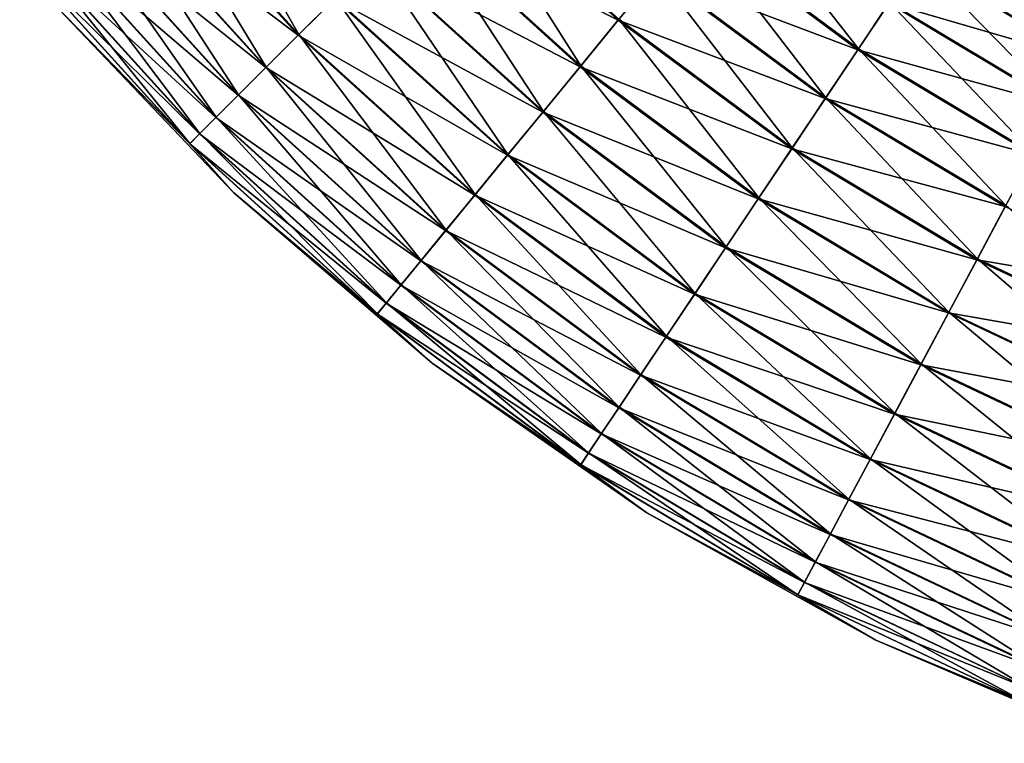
# Model space of a CAD drawing. Header units: metres. Extents: x -44 to 117, y -432 to 89.
# Tile 586 of 656: x -38.13 to -29.18, y -227.04 to -220.46. Entities that reach past the tile are written whole.
import ezdxf

# ---------------------------------------------------------------- set-up
doc = ezdxf.new("R2010")
doc.units = ezdxf.units.M
doc.layers.add('solid_125568', color=7, linetype='CONTINUOUS')

msp = doc.modelspace()

# ---------------------------------------------------------------- linework, layer by layer
at = {"layer": 'solid_125568'}
for points in [[(-36.686226, -218.694031, 453.120026), (-37.048763, -218.991562, 452.83316), (-35.595257, -220.595261, 452.83316)], [(-35.263626, -220.263626, 453.120026), (-36.686226, -218.694031, 453.120026), (-35.595257, -220.595261, 452.83316)], [(-37.377514, -219.261353, 447.530579), (-37.054951, -218.996643, 447.172638), (-35.600914, -220.600922, 447.172638)], [(-37.048763, -218.991562, 452.83316), (-37.372108, -219.256927, 452.47644), (-35.891037, -220.891037, 452.47644)], [(-35.600914, -220.600922, 447.172638), (-37.054951, -218.996643, 447.172638), (-35.269859, -220.269867, 446.884491)], [(-35.595257, -220.595261, 452.83316), (-37.048763, -218.991562, 452.83316), (-35.891037, -220.891037, 452.47644)], [(-34.533131, -219.533127, 446.543945), (-34.145634, -219.14563, 446.5), (-32.691006, -220.464035, 446.5)], [(-34.138638, -219.138641, 453.5), (-34.526218, -219.526215, 453.457581), (-33.032452, -220.880096, 453.457581)], [(-32.691006, -220.464035, 446.5), (-34.145634, -219.14563, 446.5), (-32.343277, -220.040329, 446.542419)], [(-32.684727, -220.45639, 453.5), (-34.138638, -219.138641, 453.5), (-33.032452, -220.880096, 453.457581)], [(-31.676109, -219.227386, 453.115509), (-31.998083, -219.619705, 453.326813), (-30.507328, -220.725327, 453.326813)], [(-30.225357, -220.303329, 453.115509), (-31.676109, -219.227386, 453.115509), (-30.507328, -220.725327, 453.326813)], [(-37.652775, -219.487259, 447.949432), (-37.377514, -219.261353, 447.530579), (-35.895981, -220.895981, 447.530579)], [(-37.372108, -219.256927, 452.47644), (-37.648285, -219.483566, 452.058594), (-36.143665, -221.143661, 452.058594)], [(-35.895981, -220.895981, 447.530579), (-37.377514, -219.261353, 447.530579), (-35.600914, -220.600922, 447.172638)], [(-35.891037, -220.891037, 452.47644), (-37.372108, -219.256927, 452.47644), (-36.143665, -221.143661, 452.058594)], [(-37.87394, -219.668762, 448.418884), (-37.652775, -219.487259, 447.949432), (-36.147774, -221.147766, 447.949432)], [(-37.648285, -219.483566, 452.058594), (-37.870472, -219.665924, 451.589935), (-36.346912, -221.346909, 451.589935)], [(-36.147774, -221.147766, 447.949432), (-37.652775, -219.487259, 447.949432), (-35.895981, -220.895981, 447.530579)], [(-36.143665, -221.143661, 452.058594), (-37.648285, -219.483566, 452.058594), (-36.346912, -221.346909, 451.589935)], [(-34.91098, -219.91098, 446.673187), (-34.533131, -219.533127, 446.543945), (-33.038654, -220.88765, 446.543945)], [(-34.526218, -219.526215, 453.457581), (-34.904324, -219.904327, 453.329895), (-33.371677, -221.293442, 453.329895)], [(-33.038654, -220.88765, 446.543945), (-34.533131, -219.533127, 446.543945), (-32.691006, -220.464035, 446.5)], [(-33.032452, -220.880096, 453.457581), (-34.526218, -219.526215, 453.457581), (-33.371677, -221.293442, 453.329895)], [(-29.733418, -219.567093, 452.469421), (-29.965248, -219.914047, 452.827362), (-28.455431, -220.819, 452.827362)], [(-28.258724, -220.450989, 452.469421), (-29.733418, -219.567093, 452.469421), (-28.455431, -220.819, 452.827362)], [(-38.035549, -219.801392, 448.927338), (-37.87394, -219.668762, 448.418884), (-36.350082, -221.350082, 448.418884)], [(-37.870472, -219.665924, 451.589935), (-38.033195, -219.799469, 451.082092), (-36.495762, -221.495758, 451.082092)], [(-36.350082, -221.350082, 448.418884), (-37.87394, -219.668762, 448.418884), (-36.147774, -221.147766, 447.949432)], [(-36.346912, -221.346909, 451.589935), (-37.870472, -219.665924, 451.589935), (-36.495762, -221.495758, 451.082092)], [(-32.343277, -220.040329, 446.542419), (-32.004055, -219.626984, 446.670105), (-30.512556, -220.733154, 446.670105)], [(-31.998083, -219.619705, 453.326813), (-32.337078, -220.032776, 453.456055), (-30.804201, -221.169632, 453.456055)], [(-30.512556, -220.733154, 446.670105), (-32.004055, -219.626984, 446.670105), (-30.230255, -220.310654, 446.879974)], [(-30.507328, -220.725327, 453.326813), (-31.998083, -219.619705, 453.326813), (-30.804201, -221.169632, 453.456055)], [(-38.133621, -219.881882, 449.46225), (-38.035549, -219.801392, 448.927338), (-36.497913, -221.49791, 448.927338)], [(-38.033195, -219.799469, 451.082092), (-38.132435, -219.880905, 450.547516), (-36.58654, -221.586533, 450.547516)], [(-36.497913, -221.49791, 448.927338), (-38.035549, -219.801392, 448.927338), (-36.350082, -221.350082, 448.418884)], [(-36.495762, -221.495758, 451.082092), (-38.033195, -219.799469, 451.082092), (-36.58654, -221.586533, 450.547516)], [(-36.587624, -221.587631, 449.46225), (-38.133621, -219.881882, 449.46225), (-36.497913, -221.49791, 448.927338)], [(-37.830814, -220.307251, 450), (-38.133621, -219.881882, 449.46225), (-36.587624, -221.587631, 449.46225)], [(-36.58654, -221.586533, 450.547516), (-38.132435, -219.880905, 450.547516), (-37.830814, -220.307251, 450)], [(-35.269859, -220.269867, 446.884491), (-34.91098, -219.91098, 446.673187), (-33.377647, -221.300705, 446.673187)], [(-34.904324, -219.904327, 453.329895), (-35.263626, -220.263626, 453.120026), (-33.694031, -221.686218, 453.120026)], [(-33.377647, -221.300705, 446.673187), (-34.91098, -219.91098, 446.673187), (-33.038654, -220.88765, 446.543945)], [(-33.371677, -221.293442, 453.329895), (-34.904324, -219.904327, 453.329895), (-33.694031, -221.686218, 453.120026)], [(-30.230255, -220.310654, 446.879974), (-29.969694, -219.9207, 447.16684), (-28.459204, -220.82605, 447.16684)], [(-29.965248, -219.914047, 452.827362), (-30.225357, -220.303329, 453.115509), (-28.676132, -221.231903, 453.115509)], [(-28.459204, -220.82605, 447.16684), (-29.969694, -219.9207, 447.16684), (-28.26202, -220.457153, 447.52356)], [(-28.455431, -220.819, 452.827362), (-29.965248, -219.914047, 452.827362), (-28.676132, -221.231903, 453.115509)], [(-32.691006, -220.464035, 446.5), (-32.343277, -220.040329, 446.542419), (-30.809631, -221.177765, 446.542419)], [(-32.337078, -220.032776, 453.456055), (-32.684727, -220.45639, 453.5), (-31.108656, -221.625275, 453.5)], [(-30.809631, -221.177765, 446.542419), (-32.343277, -220.040329, 446.542419), (-30.512556, -220.733154, 446.670105)], [(-30.804201, -221.169632, 453.456055), (-32.337078, -220.032776, 453.456055), (-31.108656, -221.625275, 453.5)], [(-36.190723, -222.032623, 450), (-37.830814, -220.307251, 450), (-36.587624, -221.587631, 449.46225)], [(-36.58654, -221.586533, 450.547516), (-37.830814, -220.307251, 450), (-36.190723, -222.032623, 450)], [(-35.600914, -220.600922, 447.172638), (-35.269859, -220.269867, 446.884491), (-33.699623, -221.693039, 446.884491)], [(-35.263626, -220.263626, 453.120026), (-35.595257, -220.595261, 452.83316), (-33.991558, -222.048767, 452.83316)], [(-33.699623, -221.693039, 446.884491), (-35.269859, -220.269867, 446.884491), (-33.377647, -221.300705, 446.673187)], [(-33.694031, -221.686218, 453.120026), (-35.263626, -220.263626, 453.120026), (-33.991558, -222.048767, 452.83316)], [(-30.512556, -220.733154, 446.670105), (-30.230255, -220.310654, 446.879974), (-28.680286, -221.23967, 446.879974)], [(-30.225357, -220.303329, 453.115509), (-30.507328, -220.725327, 453.326813), (-28.91538, -221.679504, 453.326813)], [(-28.680286, -221.23967, 446.879974), (-30.230255, -220.310654, 446.879974), (-28.459204, -220.82605, 447.16684)], [(-28.676132, -221.231903, 453.115509), (-30.225357, -220.303329, 453.115509), (-28.91538, -221.679504, 453.326813)], [(-33.038654, -220.88765, 446.543945), (-32.691006, -220.464035, 446.5), (-31.114153, -221.633499, 446.5)], [(-32.684727, -220.45639, 453.5), (-33.032452, -220.880096, 453.457581), (-31.413177, -222.081024, 453.457581)], [(-31.114153, -221.633499, 446.5), (-32.691006, -220.464035, 446.5), (-30.809631, -221.177765, 446.542419)], [(-31.108656, -221.625275, 453.5), (-32.684727, -220.45639, 453.5), (-31.413177, -222.081024, 453.457581)], [(-35.895981, -220.895981, 447.530579), (-35.600914, -220.600922, 447.172638), (-33.996635, -222.054947, 447.172638)], [(-35.595257, -220.595261, 452.83316), (-35.891037, -220.891037, 452.47644), (-34.256924, -222.372116, 452.47644)], [(-33.996635, -222.054947, 447.172638), (-35.600914, -220.600922, 447.172638), (-33.699623, -221.693039, 446.884491)], [(-33.991558, -222.048767, 452.83316), (-35.595257, -220.595261, 452.83316), (-34.256924, -222.372116, 452.47644)], [(-30.809631, -221.177765, 446.542419), (-30.512556, -220.733154, 446.670105), (-28.919817, -221.687805, 446.670105)], [(-30.507328, -220.725327, 453.326813), (-30.804201, -221.169632, 453.456055), (-29.167276, -222.150772, 453.456055)], [(-28.919817, -221.687805, 446.670105), (-30.512556, -220.733154, 446.670105), (-28.680286, -221.23967, 446.879974)], [(-28.91538, -221.679504, 453.326813), (-30.507328, -220.725327, 453.326813), (-29.167276, -222.150772, 453.456055)], [(-36.147774, -221.147766, 447.949432), (-35.895981, -220.895981, 447.530579), (-34.261356, -222.377518, 447.530579)], [(-35.891037, -220.891037, 452.47644), (-36.143665, -221.143661, 452.058594), (-34.483574, -222.648285, 452.058594)], [(-34.261356, -222.377518, 447.530579), (-35.895981, -220.895981, 447.530579), (-33.996635, -222.054947, 447.172638)], [(-34.256924, -222.372116, 452.47644), (-35.891037, -220.891037, 452.47644), (-34.483574, -222.648285, 452.058594)], [(-33.377647, -221.300705, 446.673187), (-33.038654, -220.88765, 446.543945), (-31.418608, -222.089157, 446.543945)], [(-33.032452, -220.880096, 453.457581), (-33.371677, -221.293442, 453.329895), (-31.710253, -222.525635, 453.329895)], [(-31.418608, -222.089157, 446.543945), (-33.038654, -220.88765, 446.543945), (-31.114153, -221.633499, 446.5)], [(-31.413177, -222.081024, 453.457581), (-33.032452, -220.880096, 453.457581), (-31.710253, -222.525635, 453.329895)], [(-36.350082, -221.350082, 448.418884), (-36.147774, -221.147766, 447.949432), (-34.487259, -222.652771, 447.949432)], [(-36.143665, -221.143661, 452.058594), (-36.346912, -221.346909, 451.589935), (-34.66592, -222.870468, 451.589935)], [(-34.487259, -222.652771, 447.949432), (-36.147774, -221.147766, 447.949432), (-34.261356, -222.377518, 447.530579)], [(-34.483574, -222.648285, 452.058594), (-36.143665, -221.143661, 452.058594), (-34.66592, -222.870468, 451.589935)], [(-31.114153, -221.633499, 446.5), (-30.809631, -221.177765, 446.542419), (-29.171883, -222.159393, 446.542419)], [(-30.804201, -221.169632, 453.456055), (-31.108656, -221.625275, 453.5), (-29.425602, -222.634064, 453.5)], [(-29.171883, -222.159393, 446.542419), (-30.809631, -221.177765, 446.542419), (-28.919817, -221.687805, 446.670105)], [(-29.167276, -222.150772, 453.456055), (-30.804201, -221.169632, 453.456055), (-29.425602, -222.634064, 453.5)], [(-33.699623, -221.693039, 446.884491), (-33.377647, -221.300705, 446.673187), (-31.715481, -222.533463, 446.673187)], [(-33.371677, -221.293442, 453.329895), (-33.694031, -221.686218, 453.120026), (-31.992554, -222.94812, 453.120026)], [(-31.715481, -222.533463, 446.673187), (-33.377647, -221.300705, 446.673187), (-31.418608, -222.089157, 446.543945)], [(-31.710253, -222.525635, 453.329895), (-33.371677, -221.293442, 453.329895), (-31.992554, -222.94812, 453.120026)], [(-36.497913, -221.49791, 448.927338), (-36.350082, -221.350082, 448.418884), (-34.668762, -222.873932, 448.418884)], [(-36.346912, -221.346909, 451.589935), (-36.495762, -221.495758, 451.082092), (-34.799461, -223.033203, 451.082092)], [(-34.668762, -222.873932, 448.418884), (-36.350082, -221.350082, 448.418884), (-34.487259, -222.652771, 447.949432)], [(-34.66592, -222.870468, 451.589935), (-36.346912, -221.346909, 451.589935), (-34.799461, -223.033203, 451.082092)], [(-36.587624, -221.587631, 449.46225), (-36.497913, -221.49791, 448.927338), (-34.801395, -223.035553, 448.927338)], [(-36.495762, -221.495758, 451.082092), (-36.58654, -221.586533, 450.547516), (-34.880905, -223.132431, 450.547516)], [(-34.801395, -223.035553, 448.927338), (-36.497913, -221.49791, 448.927338), (-34.668762, -222.873932, 448.418884)], [(-34.799461, -223.033203, 451.082092), (-36.495762, -221.495758, 451.082092), (-34.880905, -223.132431, 450.547516)], [(-34.881878, -223.133621, 449.46225), (-36.587624, -221.587631, 449.46225), (-34.801395, -223.035553, 448.927338)], [(-36.190723, -222.032623, 450), (-36.587624, -221.587631, 449.46225), (-34.881878, -223.133621, 449.46225)], [(-34.880905, -223.132431, 450.547516), (-36.58654, -221.586533, 450.547516), (-36.190723, -222.032623, 450)], [(-31.418608, -222.089157, 446.543945), (-31.114153, -221.633499, 446.5), (-29.430267, -222.642792, 446.5)], [(-31.108656, -221.625275, 453.5), (-31.413177, -222.081024, 453.457581), (-29.683987, -223.117462, 453.457581)], [(-29.430267, -222.642792, 446.5), (-31.114153, -221.633499, 446.5), (-29.171883, -222.159393, 446.542419)], [(-29.425602, -222.634064, 453.5), (-31.108656, -221.625275, 453.5), (-29.683987, -223.117462, 453.457581)], [(-33.996635, -222.054947, 447.172638), (-33.699623, -221.693039, 446.884491), (-31.997452, -222.95546, 446.884491)], [(-33.694031, -221.686218, 453.120026), (-33.991558, -222.048767, 452.83316), (-32.253117, -223.338089, 452.83316)], [(-31.997452, -222.95546, 446.884491), (-33.699623, -221.693039, 446.884491), (-31.715481, -222.533463, 446.673187)], [(-31.992554, -222.94812, 453.120026), (-33.694031, -221.686218, 453.120026), (-32.253117, -223.338089, 452.83316)], [(-34.384491, -223.583237, 450), (-36.190723, -222.032623, 450), (-34.881878, -223.133621, 449.46225)], [(-34.880905, -223.132431, 450.547516), (-36.190723, -222.032623, 450), (-34.384491, -223.583237, 450)], [(-34.261356, -222.377518, 447.530579), (-33.996635, -222.054947, 447.172638), (-32.257561, -223.344742, 447.172638)], [(-33.991558, -222.048767, 452.83316), (-34.256924, -222.372116, 452.47644), (-32.485508, -223.685883, 452.47644)], [(-32.257561, -223.344742, 447.172638), (-33.996635, -222.054947, 447.172638), (-31.997452, -222.95546, 446.884491)], [(-32.253117, -223.338089, 452.83316), (-33.991558, -222.048767, 452.83316), (-32.485508, -223.685883, 452.47644)], [(-31.715481, -222.533463, 446.673187), (-31.418608, -222.089157, 446.543945), (-29.688593, -223.126083, 446.543945)], [(-31.413177, -222.081024, 453.457581), (-31.710253, -222.525635, 453.329895), (-29.936052, -223.58905, 453.329895)], [(-29.688593, -223.126083, 446.543945), (-31.418608, -222.089157, 446.543945), (-29.430267, -222.642792, 446.5)], [(-29.683987, -223.117462, 453.457581), (-31.413177, -222.081024, 453.457581), (-29.936052, -223.58905, 453.329895)], [(-29.430267, -222.642792, 446.5), (-29.171883, -222.159393, 446.542419), (-27.445805, -222.975754, 446.542419)], [(-29.167276, -222.150772, 453.456055), (-29.425602, -222.634064, 453.5), (-27.651775, -223.473022, 453.5)], [(-34.487259, -222.652771, 447.949432), (-34.261356, -222.377518, 447.530579), (-32.489391, -223.691696, 447.530579)], [(-34.256924, -222.372116, 452.47644), (-34.483574, -222.648285, 452.058594), (-32.683994, -223.982941, 452.058594)], [(-32.489391, -223.691696, 447.530579), (-34.261356, -222.377518, 447.530579), (-32.257561, -223.344742, 447.172638)], [(-32.485508, -223.685883, 452.47644), (-34.256924, -222.372116, 452.47644), (-32.683994, -223.982941, 452.058594)], [(-31.997452, -222.95546, 446.884491), (-31.715481, -222.533463, 446.673187), (-29.940489, -223.597351, 446.673187)], [(-31.710253, -222.525635, 453.329895), (-31.992554, -222.94812, 453.120026), (-30.175583, -224.03717, 453.120026)], [(-29.940489, -223.597351, 446.673187), (-31.715481, -222.533463, 446.673187), (-29.688593, -223.126083, 446.543945)], [(-29.936052, -223.58905, 453.329895), (-31.710253, -222.525635, 453.329895), (-30.175583, -224.03717, 453.120026)], [(-34.668762, -222.873932, 448.418884), (-34.487259, -222.652771, 447.949432), (-32.687225, -223.987778, 447.949432)], [(-34.483574, -222.648285, 452.058594), (-34.66592, -222.870468, 451.589935), (-32.843685, -224.221939, 451.589935)], [(-32.687225, -223.987778, 447.949432), (-34.487259, -222.652771, 447.949432), (-32.489391, -223.691696, 447.530579)], [(-32.683994, -223.982941, 452.058594), (-34.483574, -222.648285, 452.058594), (-32.843685, -224.221939, 451.589935)], [(-29.688593, -223.126083, 446.543945), (-29.430267, -222.642792, 446.5), (-27.655561, -223.482162, 446.5)], [(-29.425602, -222.634064, 453.5), (-29.683987, -223.117462, 453.457581), (-27.861532, -223.979416, 453.457581)], [(-27.655561, -223.482162, 446.5), (-29.430267, -222.642792, 446.5), (-27.445805, -222.975754, 446.542419)], [(-27.651775, -223.473022, 453.5), (-29.425602, -222.634064, 453.5), (-27.861532, -223.979416, 453.457581)], [(-34.801395, -223.035553, 448.927338), (-34.668762, -222.873932, 448.418884), (-32.846176, -224.225662, 448.418884)], [(-34.66592, -222.870468, 451.589935), (-34.799461, -223.033203, 451.082092), (-32.960636, -224.396957, 451.082092)], [(-32.846176, -224.225662, 448.418884), (-34.668762, -222.873932, 448.418884), (-32.687225, -223.987778, 447.949432)], [(-32.843685, -224.221939, 451.589935), (-34.66592, -222.870468, 451.589935), (-32.960636, -224.396957, 451.082092)], [(-32.257561, -223.344742, 447.172638), (-31.997452, -222.95546, 446.884491), (-30.179739, -224.044952, 446.884491)], [(-31.992554, -222.94812, 453.120026), (-32.253117, -223.338089, 452.83316), (-30.396666, -224.45079, 452.83316)], [(-30.179739, -224.044952, 446.884491), (-31.997452, -222.95546, 446.884491), (-29.940489, -223.597351, 446.673187)], [(-30.175583, -224.03717, 453.120026), (-31.992554, -222.94812, 453.120026), (-30.396666, -224.45079, 452.83316)], [(-34.881878, -223.133621, 449.46225), (-34.801395, -223.035553, 448.927338), (-32.96233, -224.39949, 448.927338)], [(-34.799461, -223.033203, 451.082092), (-34.880905, -223.132431, 450.547516), (-33.03196, -224.503708, 450.547516)], [(-32.96233, -224.39949, 448.927338), (-34.801395, -223.035553, 448.927338), (-32.846176, -224.225662, 448.418884)], [(-32.960636, -224.396957, 451.082092), (-34.799461, -223.033203, 451.082092), (-33.03196, -224.503708, 450.547516)], [(-33.032814, -224.50499, 449.46225), (-34.881878, -223.133621, 449.46225), (-32.96233, -224.39949, 448.927338)], [(-34.384491, -223.583237, 450), (-34.881878, -223.133621, 449.46225), (-33.032814, -224.50499, 449.46225)], [(-33.03196, -224.503708, 450.547516), (-34.880905, -223.132431, 450.547516), (-34.384491, -223.583237, 450)], [(-29.940489, -223.597351, 446.673187), (-29.688593, -223.126083, 446.543945), (-27.865273, -223.988449, 446.543945)], [(-29.683987, -223.117462, 453.457581), (-29.936052, -223.58905, 453.329895), (-28.066162, -224.473434, 453.329895)], [(-27.865273, -223.988449, 446.543945), (-29.688593, -223.126083, 446.543945), (-27.655561, -223.482162, 446.5)], [(-27.861532, -223.979416, 453.457581), (-29.683987, -223.117462, 453.457581), (-28.066162, -224.473434, 453.329895)], [(-32.489391, -223.691696, 447.530579), (-32.257561, -223.344742, 447.172638), (-30.400438, -224.457855, 447.172638)], [(-32.253117, -223.338089, 452.83316), (-32.485508, -223.685883, 452.47644), (-30.593849, -224.819702, 452.47644)], [(-30.400438, -224.457855, 447.172638), (-32.257561, -223.344742, 447.172638), (-30.179739, -224.044952, 446.884491)], [(-30.396666, -224.45079, 452.83316), (-32.253117, -223.338089, 452.83316), (-30.593849, -224.819702, 452.47644)], [(-32.430653, -224.943146, 450), (-34.384491, -223.583237, 450), (-33.032814, -224.50499, 449.46225)], [(-33.03196, -224.503708, 450.547516), (-34.384491, -223.583237, 450), (-32.430653, -224.943146, 450)], [(-30.179739, -224.044952, 446.884491), (-29.940489, -223.597351, 446.673187), (-28.069763, -224.482132, 446.673187)], [(-29.936052, -223.58905, 453.329895), (-30.175583, -224.03717, 453.120026), (-28.260614, -224.942886, 453.120026)], [(-28.069763, -224.482132, 446.673187), (-29.940489, -223.597351, 446.673187), (-27.865273, -223.988449, 446.543945)], [(-28.066162, -224.473434, 453.329895), (-29.936052, -223.58905, 453.329895), (-28.260614, -224.942886, 453.120026)], [(-32.687225, -223.987778, 447.949432), (-32.489391, -223.691696, 447.530579), (-30.597145, -224.825867, 447.530579)], [(-32.485508, -223.685883, 452.47644), (-32.683994, -223.982941, 452.058594), (-30.762266, -225.134781, 452.058594)], [(-30.597145, -224.825867, 447.530579), (-32.489391, -223.691696, 447.530579), (-30.400438, -224.457855, 447.172638)], [(-30.593849, -224.819702, 452.47644), (-32.485508, -223.685883, 452.47644), (-30.762266, -225.134781, 452.058594)], [(-32.846176, -224.225662, 448.418884), (-32.687225, -223.987778, 447.949432), (-30.765003, -225.139908, 447.949432)], [(-32.683994, -223.982941, 452.058594), (-32.843685, -224.221939, 451.589935), (-30.89776, -225.388275, 451.589935)], [(-30.765003, -225.139908, 447.949432), (-32.687225, -223.987778, 447.949432), (-30.597145, -224.825867, 447.530579)], [(-30.762266, -225.134781, 452.058594), (-32.683994, -223.982941, 452.058594), (-30.89776, -225.388275, 451.589935)], [(-30.400438, -224.457855, 447.172638), (-30.179739, -224.044952, 446.884491), (-28.263988, -224.951035, 446.884491)], [(-30.175583, -224.03717, 453.120026), (-30.396666, -224.45079, 452.83316), (-28.440092, -225.37619, 452.83316)], [(-28.263988, -224.951035, 446.884491), (-30.179739, -224.044952, 446.884491), (-28.069763, -224.482132, 446.673187)], [(-28.260614, -224.942886, 453.120026), (-30.175583, -224.03717, 453.120026), (-28.440092, -225.37619, 452.83316)], [(-32.96233, -224.39949, 448.927338), (-32.846176, -224.225662, 448.418884), (-30.899874, -225.392227, 448.418884)], [(-32.843685, -224.221939, 451.589935), (-32.960636, -224.396957, 451.082092), (-30.996992, -225.573929, 451.082092)], [(-30.899874, -225.392227, 448.418884), (-32.846176, -224.225662, 448.418884), (-30.765003, -225.139908, 447.949432)], [(-30.89776, -225.388275, 451.589935), (-32.843685, -224.221939, 451.589935), (-30.996992, -225.573929, 451.082092)], [(-33.032814, -224.50499, 449.46225), (-32.96233, -224.39949, 448.927338), (-30.998428, -225.576614, 448.927338)], [(-32.960636, -224.396957, 451.082092), (-33.03196, -224.503708, 450.547516), (-31.05751, -225.687149, 450.547516)], [(-30.998428, -225.576614, 448.927338), (-32.96233, -224.39949, 448.927338), (-30.899874, -225.392227, 448.418884)], [(-30.996992, -225.573929, 451.082092), (-32.960636, -224.396957, 451.082092), (-31.05751, -225.687149, 450.547516)], [(-31.058233, -225.688507, 449.46225), (-33.032814, -224.50499, 449.46225), (-30.998428, -225.576614, 448.927338)], [(-32.430653, -224.943146, 450), (-33.032814, -224.50499, 449.46225), (-31.058233, -225.688507, 449.46225)], [(-31.05751, -225.687149, 450.547516), (-33.03196, -224.503708, 450.547516), (-32.430653, -224.943146, 450)], [(-30.597145, -224.825867, 447.530579), (-30.400438, -224.457855, 447.172638), (-28.443155, -225.383575, 447.172638)], [(-30.396666, -224.45079, 452.83316), (-30.593849, -224.819702, 452.47644), (-28.600166, -225.762634, 452.47644)], [(-28.443155, -225.383575, 447.172638), (-30.400438, -224.457855, 447.172638), (-28.263988, -224.951035, 446.884491)], [(-28.440092, -225.37619, 452.83316), (-30.396666, -224.45079, 452.83316), (-28.600166, -225.762634, 452.47644)], [(-30.765003, -225.139908, 447.949432), (-30.597145, -224.825867, 447.530579), (-28.602842, -225.769104, 447.530579)], [(-30.593849, -224.819702, 452.47644), (-30.762266, -225.134781, 452.058594), (-28.736889, -226.092712, 452.058594)], [(-28.602842, -225.769104, 447.530579), (-30.597145, -224.825867, 447.530579), (-28.443155, -225.383575, 447.172638)], [(-28.600166, -225.762634, 452.47644), (-30.593849, -224.819702, 452.47644), (-28.736889, -226.092712, 452.058594)], [(-30.349262, -226.098404, 450), (-32.430653, -224.943146, 450), (-31.058233, -225.688507, 449.46225)], [(-31.05751, -225.687149, 450.547516), (-32.430653, -224.943146, 450), (-30.349262, -226.098404, 450)], [(-30.899874, -225.392227, 448.418884), (-30.765003, -225.139908, 447.949432), (-28.739111, -226.098083, 447.949432)], [(-30.762266, -225.134781, 452.058594), (-30.89776, -225.388275, 451.589935), (-28.846884, -226.358261, 451.589935)], [(-28.739111, -226.098083, 447.949432), (-30.765003, -225.139908, 447.949432), (-28.602842, -225.769104, 447.530579)], [(-28.736889, -226.092712, 452.058594), (-30.762266, -225.134781, 452.058594), (-28.846884, -226.358261, 451.589935)], [(-30.998428, -225.576614, 448.927338), (-30.899874, -225.392227, 448.418884), (-28.8486, -226.362411, 448.418884)], [(-30.89776, -225.388275, 451.589935), (-30.996992, -225.573929, 451.082092), (-28.927441, -226.55275, 451.082092)], [(-28.8486, -226.362411, 448.418884), (-30.899874, -225.392227, 448.418884), (-28.739111, -226.098083, 447.949432)], [(-28.846884, -226.358261, 451.589935), (-30.89776, -225.388275, 451.589935), (-28.927441, -226.55275, 451.082092)], [(-31.058233, -225.688507, 449.46225), (-30.998428, -225.576614, 448.927338), (-28.928606, -226.555557, 448.927338)], [(-30.996992, -225.573929, 451.082092), (-31.05751, -225.687149, 450.547516), (-28.97657, -226.671356, 450.547516)], [(-28.928606, -226.555557, 448.927338), (-30.998428, -225.576614, 448.927338), (-28.8486, -226.362411, 448.418884)], [(-28.927441, -226.55275, 451.082092), (-30.996992, -225.573929, 451.082092), (-28.97657, -226.671356, 450.547516)], [(-28.977158, -226.672775, 449.46225), (-31.058233, -225.688507, 449.46225), (-28.928606, -226.555557, 448.927338)], [(-30.349262, -226.098404, 450), (-31.058233, -225.688507, 449.46225), (-28.977158, -226.672775, 449.46225)], [(-28.97657, -226.671356, 450.547516), (-31.05751, -225.687149, 450.547516), (-30.349262, -226.098404, 450)], [(-28.161673, -227.03717, 450), (-30.349262, -226.098404, 450), (-28.977158, -226.672775, 449.46225)], [(-28.97657, -226.671356, 450.547516), (-30.349262, -226.098404, 450), (-28.161673, -227.03717, 450)]]:
    msp.add_3dface(points, dxfattribs=at)

doc.saveas('drawing.dxf')
